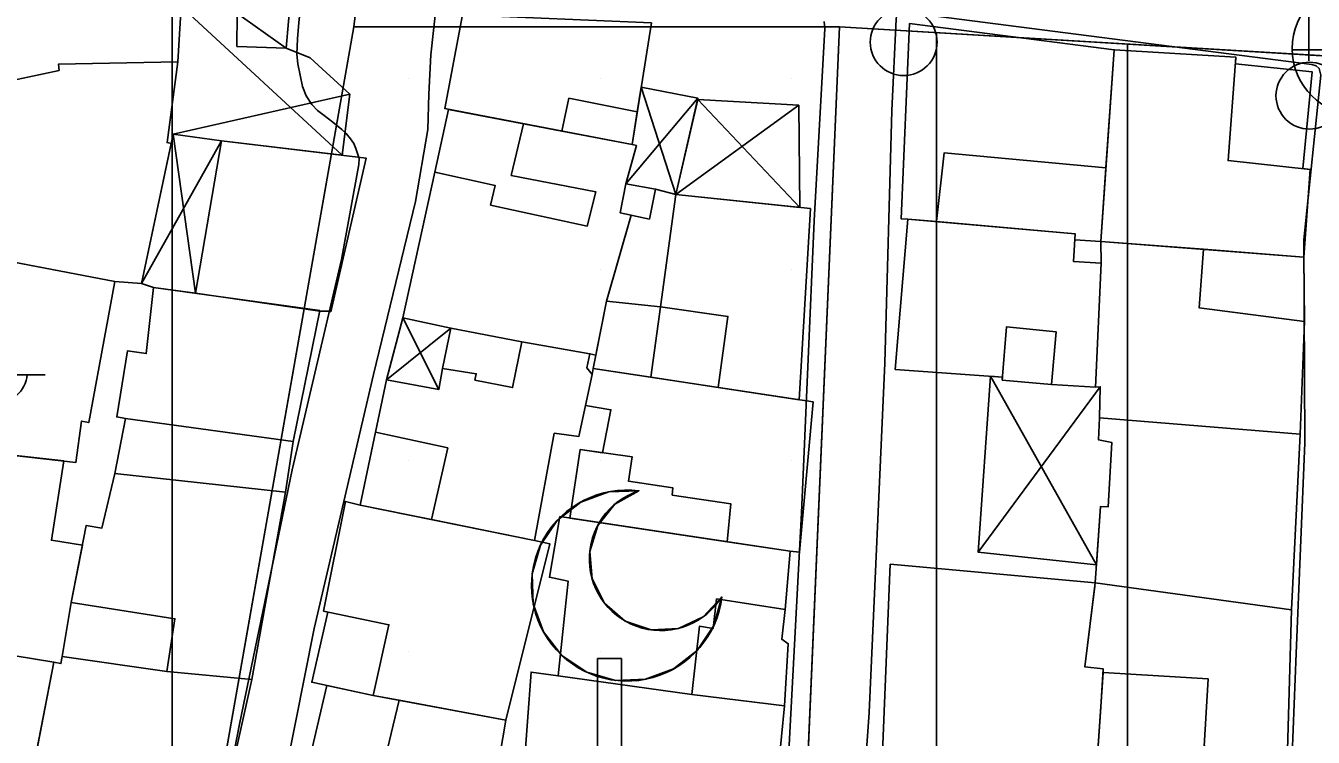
# Model space of a CAD drawing. Extents: x 417997 to 421451, y 4451742 to 4455216.
# Drawn here: x 419405.1 to 419472.5, y 4453308.8 to 4453346.1 of the extents above; entities that cross this region are included whole.
import ezdxf

# ---------------------------------------------------------------- set-up
doc = ezdxf.new("R2010")
doc.units = 0
for name, color, linetype in [('ADA', 7, 'Continuous'), ('B_Mesken', 7, 'Continuous'), ('B_Sundurma', 7, 'Continuous'), ('B_Teras', 7, 'Continuous'), ('Default', 7, 'Continuous'), ('LJ_SEMBOL', 7, 'Continuous'), ('PL_KON_MEV_350', 7, 'Continuous'), ('PL_OZEL_DONATI', 7, 'Continuous'), ('PL_SAY_DINI_TESIS', 7, 'Continuous'), ('S_Elektrik_Diregi', 7, 'Continuous'), ('S_Rogar_Kapagi', 7, 'Continuous'), ('TR_DINITESIS', 7, 'Continuous'), ('TR_ORTAYOGUNKONUT', 7, 'Continuous'), ('Yol_Sose', 7, 'Continuous')]:
    doc.layers.add(name, color=color, linetype=linetype)

# ---------------------------------------------------------------- blocks, each defined once
blk = doc.blocks.new('POINT_DISPLAY')
at = {"layer": 'Default'}
blk.add_line((0, 0), (0, 0), dxfattribs=at)

msp = doc.modelspace()

# ---------------------------------------------------------------- linework, layer by layer
at = {"layer": 'ADA'}
for p, q in [((419428.241, 4453394.013), (419422.294, 4453346.015)), ((419428.241, 4453394.013), (419422.294, 4453346.015)), ((419422.294, 4453346.015), (419405.174, 4453248.815)), ((419422.294, 4453346.015), (419405.174, 4453248.815)), ((419447.699, 4453346.015), (419422.294, 4453346.015)), ((419447.699, 4453346.015), (419422.294, 4453346.015)), ((419443.28, 4453243.292), (419447.699, 4453346.015)), ((419443.28, 4453243.292), (419447.699, 4453346.015)), ((419447.699, 4453346.015), (419493.537, 4453343.254)), ((419447.699, 4453346.015), (419493.537, 4453343.254))]:
    msp.add_line(p, q, dxfattribs=at)
at = {"layer": 'B_Mesken'}
for points in [[(419405.071, 4453348.095), (419408.5, 4453347.753), (419413.263, 4453347.072), (419413.073, 4453344.178), (419412.522, 4453339.948), (419412.739, 4453339.891), (419411.186, 4453332.561), (419409.783, 4453332.668), (419402.015, 4453334.161), (419403.582, 4453343.031)], [(419437.871, 4453346.223), (419436.85, 4453339.849), (419427.048, 4453341.725), (419427.972, 4453346.634)], [(419451.28, 4453335.944), (419450.941, 4453335.95), (419451.377, 4453346.18), (419462.081, 4453344.805), (419461.646, 4453338.626), (419461.375, 4453334.775), (419460.022, 4453334.851), (419460.042, 4453335.168), (419452.783, 4453335.811), (419451.28, 4453335.944)], [(419462.081, 4453344.805), (419468.45, 4453344.416), (419468.423, 4453344.064), (419472.445, 4453343.651), (419471.954, 4453338.586), (419472.342, 4453338.544), (419471.999, 4453333.953), (419461.375, 4453334.775), (419461.646, 4453338.626), (419462.081, 4453344.805)], [(419426.538, 4453338.393), (419427.25, 4453341.686), (419431.165, 4453340.937), (419433.179, 4453340.551), (419436.85, 4453339.849), (419437.08, 4453339.787), (419436.531, 4453337.793), (419436.234, 4453336.261), (419436.808, 4453336.143), (419435.505, 4453331.646), (419434.958, 4453328.819), (419434.641, 4453328.891), (419431.083, 4453329.513), (419427.37, 4453330.236), (419424.854, 4453330.775)], [(419413.998, 4453332.06), (419415.365, 4453340.034), (419422.93, 4453339.14), (419421.08, 4453331.094), (419421.005, 4453331.112), (419420.505, 4453331.128)], [(419435.505, 4453331.646), (419436.808, 4453336.143), (419436.234, 4453336.261), (419436.531, 4453337.793), (419438.077, 4453337.508), (419439.149, 4453337.227), (419438.346, 4453331.349), (419437.827, 4453327.659), (419434.821, 4453328.113)], [(419437.827, 4453327.659), (419438.346, 4453331.349), (419439.149, 4453337.227), (419446.186, 4453336.491), (419445.599, 4453326.485), (419441.355, 4453327.126), (419437.827, 4453327.659)], [(419456.236, 4453327.667), (419450.624, 4453328.069), (419451.28, 4453335.944), (419460.042, 4453335.168), (419459.951, 4453333.724), (419461.396, 4453333.637), (419461.098, 4453327.146), (419458.802, 4453327.279), (419456.224, 4453327.514)], [(419400.669, 4453334.42), (419399.335, 4453327.305), (419399.958, 4453327.136), (419399.418, 4453324.133), (419407.751, 4453323.203), (419408.04, 4453325.369), (419408.419, 4453325.283), (419409.783, 4453332.668)], [(419471.999, 4453333.953), (419472.039, 4453330.571), (419471.819, 4453324.675), (419461.314, 4453325.531), (419461.355, 4453327.159), (419461.098, 4453327.146), (419461.396, 4453333.637), (419461.375, 4453334.775), (419466.747, 4453334.359)], [(419411.809, 4453332.364), (419411.428, 4453328.902), (419410.452, 4453329.048), (419409.886, 4453325.583), (419410.347, 4453325.497), (419409.779, 4453322.626), (419418.723, 4453321.635), (419419.125, 4453324.291), (419420.511, 4453331.154)], [(419431.083, 4453329.513), (419434.641, 4453328.891), (419434.481, 4453328.151), (419434.762, 4453327.805), (419434.063, 4453324.55), (419432.78, 4453324.726), (419431.744, 4453319.114), (419422.623, 4453320.964), (419424.006, 4453327.517), (419426.742, 4453327.021), (419426.934, 4453328.125), (419427.37, 4453330.236)], [(419445.119, 4453318.548), (419441.827, 4453319.044), (419433.595, 4453320.286), (419434.133, 4453323.874), (419435.309, 4453323.707), (419435.741, 4453325.958), (419434.412, 4453326.175), (419434.762, 4453327.805), (419434.821, 4453328.113), (419446.327, 4453326.375), (419445.621, 4453318.499)], [(419461.314, 4453325.531), (419461.251, 4453324.391), (419461.957, 4453324.248), (419461.767, 4453320.883), (419461.358, 4453320.888), (419461.085, 4453316.893), (419471.363, 4453315.477), (419471.819, 4453324.675)], [(419406.593, 4453312.737), (419406.96, 4453312.665), (419407.035, 4453313.046), (419407.493, 4453315.864), (419408.085, 4453318.864), (419406.468, 4453319.126), (419407.112, 4453323.275), (419399.418, 4453324.133), (419397.105, 4453314.297)], [(419409.779, 4453322.626), (419409.104, 4453319.759), (419408.29, 4453319.903), (419407.493, 4453315.864), (419407.035, 4453313.046), (419412.498, 4453312.255), (419416.951, 4453311.827), (419418.723, 4453321.635)], [(419423.307, 4453310.998), (419420.092, 4453311.692), (419420.931, 4453315.366), (419420.709, 4453315.412), (419421.848, 4453321.161), (419422.623, 4453320.964), (419426.358, 4453320.207), (419431.744, 4453319.114), (419432.547, 4453318.943), (419430.242, 4453309.704)], [(419444.87, 4453315.496), (419445.119, 4453318.548), (419433.077, 4453320.364), (419432.529, 4453317.189), (419433.503, 4453316.984), (419432.982, 4453312.019), (419439.974, 4453311.056), (419444.83, 4453310.452), (419445.028, 4453313.71), (419444.688, 4453313.943)], [(419449.954, 4453308.008), (419450.363, 4453317.872), (419461.085, 4453316.893), (419461.067, 4453316.717), (419460.539, 4453312.499), (419460.539, 4453312.499), (419461.512, 4453312.388), (419461.376, 4453310.382), (419461.135, 4453306.834), (419457.735, 4453307.191), (419453.441, 4453307.642)], [(419461.135, 4453306.834), (419461.5, 4453312.202), (419461.512, 4453312.388), (419460.539, 4453312.499), (419461.085, 4453316.893), (419471.363, 4453315.477), (419471.089, 4453305.665), (419467.366, 4453306.102)], [(419397.105, 4453314.297), (419395.157, 4453304.404), (419403.335, 4453302.933), (419404.665, 4453302.783), (419406.593, 4453312.737)], [(419416.951, 4453311.827), (419415.765, 4453306.494), (419415.254, 4453306.579), (419414.262, 4453301.731), (419407.037, 4453303.192), (419407.864, 4453306.595), (419405.476, 4453306.974), (419406.593, 4453312.737), (419406.96, 4453312.665), (419407.035, 4453313.046), (419412.498, 4453312.255)], [(419444.83, 4453310.452), (419444.037, 4453302.42), (419430.993, 4453304.473), (419431.563, 4453312.219), (419432.982, 4453312.019), (419439.974, 4453311.056)], [(419418.806, 4453301.609), (419419.58, 4453304.993), (419419.368, 4453305.03), (419420.873, 4453311.524), (419423.307, 4453310.998), (419424.669, 4453310.744), (419430.242, 4453309.704), (419429.595, 4453305.9), (419428.452, 4453306.058), (419428.064, 4453303.693), (419429.352, 4453303.474), (419428.759, 4453300.248)]]:
    msp.add_lwpolyline(points, close=True, dxfattribs=at)
at = {"layer": 'B_Sundurma'}
for p, q in [((419408.9, 4453351.914), (419418.755, 4453344.891)), ((419413.263, 4453347.072), (419421.683, 4453339.288)), ((419422.085, 4453342.491), (419412.844, 4453340.386)), ((419437.329, 4453342.843), (419439.149, 4453337.227)), ((419440.299, 4453342.268), (419436.531, 4453337.793)), ((419445.574, 4453341.905), (419439.149, 4453337.227)), ((419440.285, 4453342.206), (419445.636, 4453336.549)), ((419412.844, 4453340.386), (419413.998, 4453332.06)), ((419415.365, 4453340.034), (419411.186, 4453332.561)), ((419424.854, 4453330.775), (419426.742, 4453327.021)), ((419424.006, 4453327.517), (419427.37, 4453330.236)), ((419455.614, 4453327.712), (419461.149, 4453317.84)), ((419454.966, 4453318.498), (419461.355, 4453327.159))]:
    msp.add_line(p, q, dxfattribs=at)
for points in [[(419408.9, 4453351.914), (419408.5, 4453347.753), (419416.186, 4453346.654), (419416.173, 4453344.986), (419418.755, 4453344.891), (419419.243, 4453350.485)], [(419422.085, 4453342.491), (419420.005, 4453344.387), (419418.755, 4453344.891), (419416.173, 4453344.986), (419416.186, 4453346.654), (419413.263, 4453347.072), (419413.073, 4453344.178), (419412.522, 4453339.948), (419412.739, 4453339.891), (419412.844, 4453340.386), (419415.365, 4453340.034), (419421.683, 4453339.288)], [(419437.329, 4453342.843), (419440.299, 4453342.268), (419439.149, 4453337.227), (419438.077, 4453337.508), (419436.531, 4453337.793), (419437.08, 4453339.787), (419436.85, 4453339.849), (419437.124, 4453341.563)], [(419440.285, 4453342.206), (419445.574, 4453341.905), (419445.636, 4453336.549), (419439.149, 4453337.227)], [(419415.365, 4453340.034), (419412.844, 4453340.386), (419411.186, 4453332.561), (419411.809, 4453332.364), (419413.998, 4453332.06)], [(419424.006, 4453327.517), (419424.854, 4453330.775), (419427.37, 4453330.236), (419426.934, 4453328.125), (419426.742, 4453327.021)], [(419456.224, 4453327.514), (419456.236, 4453327.667), (419455.614, 4453327.712), (419454.966, 4453318.498), (419461.149, 4453317.84), (419461.358, 4453320.888), (419461.767, 4453320.883), (419461.957, 4453324.248), (419461.251, 4453324.391), (419461.314, 4453325.531), (419461.355, 4453327.159), (419461.098, 4453327.146), (419458.802, 4453327.279)]]:
    msp.add_lwpolyline(points, close=True, dxfattribs=at)
at = {"layer": 'B_Teras'}
for points in [[(419461.375, 4453334.775), (419462.081, 4453344.805), (419468.45, 4453344.416), (419468.044, 4453339.008), (419472.342, 4453338.544), (419471.999, 4453333.953)], [(419403.582, 4453343.031), (419402.015, 4453334.161), (419409.783, 4453332.668), (419411.186, 4453332.561), (419412.739, 4453339.891), (419412.522, 4453339.948), (419413.073, 4453344.178), (419406.84, 4453344.055), (419406.865, 4453343.728)], [(419433.179, 4453340.551), (419433.544, 4453342.268), (419437.124, 4453341.563), (419436.85, 4453339.849)], [(419430.529, 4453338.229), (419431.165, 4453340.937), (419433.179, 4453340.551), (419436.85, 4453339.849), (419437.08, 4453339.787), (419436.531, 4453337.793), (419436.234, 4453336.261), (419436.808, 4453336.143), (419435.505, 4453331.646), (419434.958, 4453328.819), (419434.641, 4453328.891), (419431.083, 4453329.513), (419427.37, 4453330.236), (419424.854, 4453330.775), (419426.538, 4453338.393), (419429.68, 4453337.705), (419429.444, 4453336.676), (419434.506, 4453335.577), (419434.95, 4453337.375)], [(419452.783, 4453335.811), (419453.182, 4453339.404), (419461.646, 4453338.626), (419461.375, 4453334.775), (419460.022, 4453334.851), (419460.042, 4453335.168)], [(419436.234, 4453336.261), (419436.531, 4453337.793), (419438.077, 4453337.508), (419437.76, 4453335.946)], [(419472.039, 4453330.571), (419471.819, 4453324.675), (419461.314, 4453325.531), (419461.355, 4453327.159), (419461.098, 4453327.146), (419461.396, 4453333.637), (419461.375, 4453334.775), (419466.747, 4453334.359), (419466.531, 4453331.294)], [(419437.827, 4453327.659), (419434.821, 4453328.113), (419435.505, 4453331.646), (419438.346, 4453331.349)], [(419441.355, 4453327.126), (419441.863, 4453330.848), (419438.346, 4453331.349), (419437.827, 4453327.659)], [(419456.224, 4453327.514), (419456.44, 4453330.295), (419459.039, 4453330.045), (419458.802, 4453327.279)], [(419426.934, 4453328.125), (419427.37, 4453330.236), (419431.083, 4453329.513), (419430.598, 4453327.116), (419428.627, 4453327.513), (419428.697, 4453327.847)], [(419410.347, 4453325.497), (419419.125, 4453324.291), (419418.723, 4453321.635), (419409.779, 4453322.626)], [(419427.216, 4453323.97), (419426.358, 4453320.207), (419422.623, 4453320.964), (419423.43, 4453324.789)], [(419441.827, 4453319.044), (419433.595, 4453320.286), (419434.133, 4453323.874), (419436.864, 4453323.487), (419436.673, 4453322.215), (419438.983, 4453321.876), (419438.958, 4453321.493), (419442.018, 4453321.033)], [(419422.623, 4453320.964), (419422.623, 4453320.964), (419426.358, 4453320.207), (419431.744, 4453319.114), (419432.547, 4453318.943), (419430.242, 4453309.704), (419423.307, 4453310.998), (419424.131, 4453314.698), (419420.709, 4453315.412), (419421.848, 4453321.161), (419422.623, 4453320.964)], [(419432.982, 4453312.019), (419433.503, 4453316.984), (419432.529, 4453317.189), (419433.077, 4453320.364), (419445.119, 4453318.548), (419444.87, 4453315.496), (419441.275, 4453316.052), (419441.09, 4453314.504), (419440.376, 4453314.622), (419439.974, 4453311.056)], [(419471.363, 4453315.477), (419471.089, 4453305.665), (419467.366, 4453306.102), (419467.6, 4453308.137), (419466.785, 4453308.336), (419467.004, 4453311.865), (419461.5, 4453312.202), (419461.512, 4453312.388), (419460.539, 4453312.499), (419461.067, 4453316.717), (419461.085, 4453316.893)], [(419407.493, 4453315.864), (419407.035, 4453313.046), (419412.498, 4453312.255), (419412.928, 4453315.019)], [(419423.307, 4453310.998), (419424.669, 4453310.744), (419423.742, 4453306.891), (419424.445, 4453306.723), (419423.84, 4453304.246), (419419.368, 4453305.03), (419420.873, 4453311.524)]]:
    msp.add_lwpolyline(points, close=True, dxfattribs=at)
at = {"layer": 'LJ_SEMBOL'}
for points in [[(419441.552, 4453316.17), (419441.128, 4453314.662), (419440.258, 4453313.358), (419439.028, 4453312.388), (419437.557, 4453311.847), (419435.991, 4453311.787), (419434.484, 4453312.215), (419433.183, 4453313.089), (419432.216, 4453314.322), (419431.679, 4453315.794), (419431.623, 4453317.36), (419432.055, 4453318.866), (419432.932, 4453320.165), (419434.168, 4453321.128), (419435.642, 4453321.662), (419437.208, 4453321.713), (419435.955, 4453321.019), (419435.053, 4453319.905), (419434.635, 4453318.535), (419434.761, 4453317.108), (419435.413, 4453315.832), (419436.496, 4453314.894), (419437.852, 4453314.431), (419439.282, 4453314.51), (419440.579, 4453315.119)], [(419441.552, 4453316.17), (419441.128, 4453314.662), (419440.258, 4453313.358), (419439.028, 4453312.388), (419437.557, 4453311.847), (419435.991, 4453311.787), (419434.484, 4453312.215), (419433.183, 4453313.089), (419432.216, 4453314.322), (419431.679, 4453315.794), (419431.623, 4453317.36), (419432.055, 4453318.866), (419432.932, 4453320.165), (419434.168, 4453321.128), (419435.642, 4453321.662), (419437.208, 4453321.713), (419435.955, 4453321.019), (419435.053, 4453319.905), (419434.635, 4453318.535), (419434.761, 4453317.108), (419435.413, 4453315.832), (419436.496, 4453314.894), (419437.852, 4453314.431), (419439.282, 4453314.51), (419440.579, 4453315.119)], [(419453.072, 4453285.22), (419441.089, 4453289.273), (419448.876, 4453290.189), (419436.442, 4453291.498), (419444.528, 4453292.757), (419427.779, 4453294.645), (419443.034, 4453294.566), (419438.864, 4453295.883), (419431.081, 4453297.318), (419440.303, 4453298.566), (419425.413, 4453299.088), (419428.576, 4453300.963), (419433.303, 4453302.35), (419435.047, 4453302.512), (419435.047, 4453312.93), (419436.297, 4453312.93), (419436.297, 4453302.518), (419439.54, 4453302.11), (419442.955, 4453300.963), (419447.099, 4453298.299), (419450.324, 4453294.577), (419452.371, 4453290.096)], [(419453.072, 4453285.22), (419441.089, 4453289.273), (419448.876, 4453290.189), (419436.442, 4453291.498), (419444.528, 4453292.757), (419427.779, 4453294.645), (419443.034, 4453294.566), (419438.864, 4453295.883), (419431.081, 4453297.318), (419440.303, 4453298.566), (419425.413, 4453299.088), (419428.576, 4453300.963), (419433.303, 4453302.35), (419435.047, 4453302.512), (419435.047, 4453312.93), (419436.297, 4453312.93), (419436.297, 4453302.518), (419439.54, 4453302.11), (419442.955, 4453300.963), (419447.099, 4453298.299), (419450.324, 4453294.577), (419452.371, 4453290.096)]]:
    msp.add_lwpolyline(points, close=True, dxfattribs=at)
for centre, radius, start, end in [((419436.586, 4453316.752), 5, 82.8556, 353.32194), ((419436.586, 4453316.752), 5, 82.8556, 353.32194), ((419438.365, 4453318.146), 3.75, 107.96713, 328.21041), ((419438.365, 4453318.146), 3.75, 107.96713, 328.21041)]:
    msp.add_arc(centre, radius, start, end, dxfattribs=at)
at = {"layer": 'PL_KON_MEV_350'}
for points in [[(419538.271, 4453270.354), (419472.551, 4453274.22), (419473.655, 4453239.427), (419443.28, 4453243.292), (419447.699, 4453346.015), (419493.537, 4453343.254), (419486.196, 4453394.643), (419482.741, 4453418.829), (419547.376, 4453427.039)], [(419336.411, 4453419.594), (419378.05, 4453410.554), (419381.68, 4453409.847), (419385.337, 4453409.294), (419389.015, 4453408.897), (419392.705, 4453408.657), (419396.403, 4453408.574), (419400.101, 4453408.648), (419403.792, 4453408.879), (419407.471, 4453409.267), (419430.493, 4453412.192), (419428.241, 4453394.013), (419422.294, 4453346.015), (419405.174, 4453248.815), (419443.28, 4453243.292), (419473.655, 4453239.427), (419533.301, 4453230.038)]]:
    msp.add_lwpolyline(points, dxfattribs=at)
at = {"layer": 'PL_OZEL_DONATI'}
msp.add_lwpolyline([(419486.196, 4453394.643), (419493.537, 4453343.254), (419447.699, 4453346.015), (419422.294, 4453346.015), (419428.241, 4453394.013)], close=True, dxfattribs=at)
msp.add_lwpolyline([(419486.196, 4453394.643), (419493.537, 4453343.254), (419447.699, 4453346.015), (419422.294, 4453346.015), (419428.241, 4453394.013)], close=True, dxfattribs=at)
at = {"layer": 'PL_SAY_DINI_TESIS'}
msp.add_lwpolyline([(419447.699, 4453346.015), (419443.28, 4453243.292), (419405.174, 4453248.815), (419422.294, 4453346.015)], close=True, dxfattribs=at)
msp.add_lwpolyline([(419447.699, 4453346.015), (419443.28, 4453243.292), (419405.174, 4453248.815), (419422.294, 4453346.015)], close=True, dxfattribs=at)
at = {"layer": 'S_Elektrik_Diregi'}
for p, q in [((419472.262, 4453344.236), (419472.262, 4453361.736)), ((419400.88, 4453327.782), (419406.13, 4453327.782))]:
    msp.add_line(p, q, dxfattribs=at)
for centre in [(419451.065, 4453345.209), (419472.298, 4453342.401)]:
    msp.add_circle(centre, 1.75, dxfattribs=at)
msp.add_arc((419403.541, 4453327.935), 1.658, 184.83843, 355.14641, dxfattribs=at)
at = {"layer": 'S_Rogar_Kapagi'}
msp.add_line((419471.383, 4453344.801), (419478.383, 4453344.801), dxfattribs=at)
msp.add_circle((419474.899, 4453344.864), 3.5, dxfattribs=at)
at = {"layer": 'TR_ORTAYOGUNKONUT'}
for p, q in [((419412.78, 4453291.998), (419412.78, 4453409.942)), ((419412.78, 4453291.998), (419412.78, 4453409.942)), ((419452.78, 4453206.636), (419452.78, 4453345.709)), ((419452.78, 4453206.636), (419452.78, 4453345.709)), ((419462.78, 4453205.003), (419462.78, 4453345.107)), ((419462.78, 4453205.003), (419462.78, 4453345.107))]:
    msp.add_line(p, q, dxfattribs=at)
at = {"layer": 'Yol_Sose'}
for points in [[(419419.597, 4453347.975), (419419.406, 4453346.242), (419419.337, 4453345.387), (419419.308, 4453344.584), (419419.355, 4453344.064), (419419.598, 4453342.88), (419419.804, 4453342.403), (419420.098, 4453341.943), (419420.394, 4453341.63), (419420.735, 4453341.363), (419421.197, 4453341.01), (419421.656, 4453340.63), (419421.893, 4453340.43), (419422.113, 4453340.144), (419422.286, 4453339.894), (419422.399, 4453339.644), (419422.569, 4453339.115), (419422.545, 4453338.801), (419421.643, 4453333.83), (419419.057, 4453322.809), (419416.307, 4453309.496), (419413.18, 4453293.455), (419410.704, 4453280.799), (419409.529, 4453274.942)], [(419426.612, 4453347.239), (419426.326, 4453344.55), (419426.214, 4453342.479), (419426.156, 4453340.633), (419425.519, 4453336.859), (419423.313, 4453327.799), (419420.22, 4453314.507), (419417.31, 4453299.832), (419414.558, 4453286.831), (419411.836, 4453273.732), (419408.274, 4453256.298)], [(419449.26, 4453310.112), (419450.071, 4453328.396), (419450.445, 4453341.62), (419450.675, 4453346.403), (419450.682, 4453346.549), (419450.833, 4453346.739), (419450.983, 4453346.793), (419472.424, 4453344.03), (419472.647, 4453343.964), (419472.805, 4453343.824), (419472.902, 4453343.47), (419472.007, 4453334.863)], [(419444.351, 4453295.825), (419444.901, 4453305.11), (419445.712, 4453320.554), (419446.376, 4453335.856), (419446.939, 4453345.917), (419446.898, 4453346.281)], [(419472.007, 4453334.863), (419472.063, 4453324.228), (419471.6, 4453313.195), (419471.073, 4453299.923), (419471.053, 4453286.185), (419470.597, 4453274.58)], [(419470.597, 4453274.58), (419470.191, 4453261.23), (419469.954, 4453249.99), (419469.873, 4453244.351), (419469.809, 4453244.278), (419469.759, 4453244.231), (419461.022, 4453244.675), (419449.206, 4453245.414), (419446.486, 4453245.688), (419446.486, 4453245.693), (419446.461, 4453245.717), (419446.382, 4453245.823), (419446.38, 4453245.851), (419446.391, 4453255.682), (419446.267, 4453259.16), (419446.22, 4453263.898), (419446.386, 4453271.021), (419447.16, 4453280.981), (419447.628, 4453287.278), (419449.26, 4453310.112)]]:
    msp.add_lwpolyline(points, dxfattribs=at)

# ---------------------------------------------------------------- block references
at = {"layer": 'TR_DINITESIS', "xscale": 0.1, "yscale": 0.10000000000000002}
for p in [(419425.174, 4453343.292), (419425.174, 4453343.292), (419435.174, 4453343.292), (419435.174, 4453343.292), (419445.174, 4453343.292), (419445.174, 4453343.292), (419425.174, 4453333.292), (419425.174, 4453333.292), (419435.174, 4453333.292), (419435.174, 4453333.292), (419445.174, 4453333.292), (419445.174, 4453333.292), (419425.174, 4453323.292), (419425.174, 4453323.292), (419435.174, 4453323.292), (419435.174, 4453323.292), (419445.174, 4453323.292), (419445.174, 4453323.292), (419425.174, 4453313.292), (419425.174, 4453313.292), (419435.174, 4453313.292), (419435.174, 4453313.292), (419445.174, 4453313.292), (419445.174, 4453313.292)]:
    msp.add_blockref('POINT_DISPLAY', p, dxfattribs=at)

doc.saveas('drawing.dxf')
